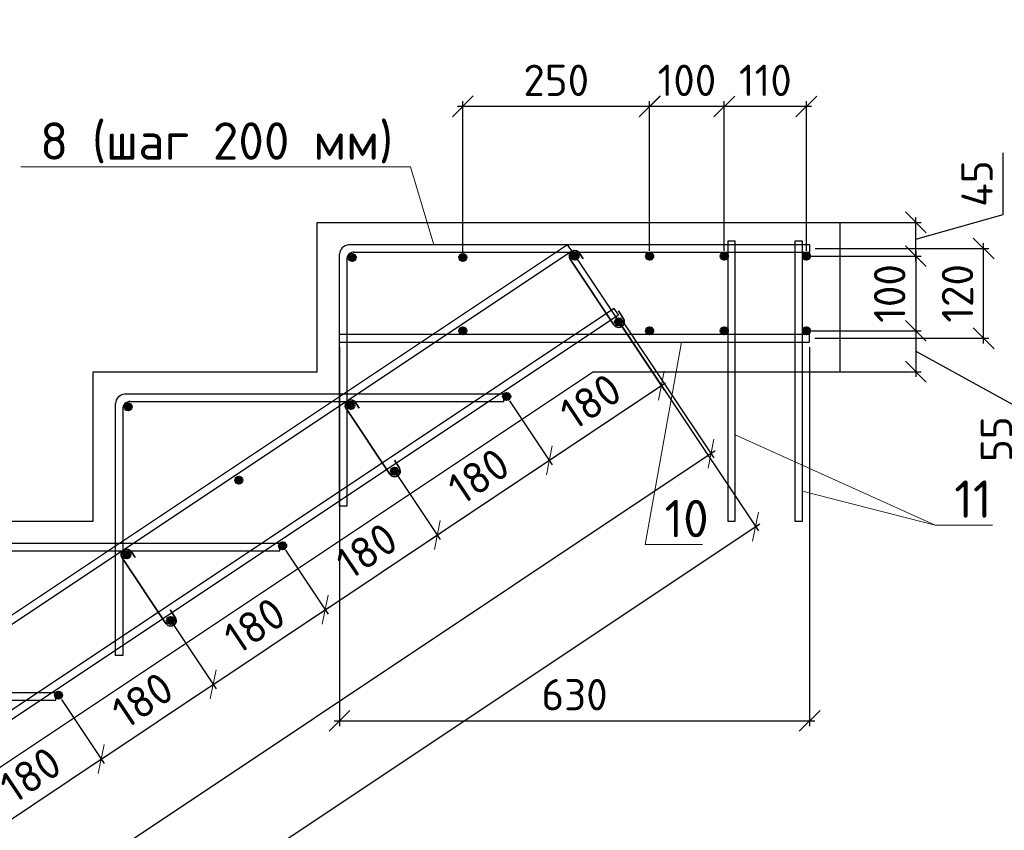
# Model space of a CAD drawing. Header units: millimetres. Extents: x 125896 to 2572636, y -120305 to 130347.
# Tile 299 of 320: x 424317 to 430908, y 97829 to 103256. Entities that reach past the tile are written whole.
import ezdxf

# ---------------------------------------------------------------- set-up
doc = ezdxf.new("R2010")
doc.units = ezdxf.units.MM
doc.linetypes.add('CENTER', pattern=[2, 1.25, -0.25, 0.25, -0.25])
for name, color, linetype, lineweight in [('Арматура', 152, 'Continuous', 40), ('ОСИ', 7, 'CENTER', 15), ('Основная 0.35', 200, 'Continuous', 35), ('Столовая Двери и окна', 7, 'Continuous', 15)]:
    doc.layers.add(name, color=color, linetype=linetype, lineweight=lineweight)
doc.layers.add('Столовая - обозначения', color=7, linetype='Continuous')
doc.styles.get("Standard").update_dxf_attribs({"font": 'isocpeur.ttf'})
doc.styles.add('ГОСТ', font='isocpeur.ttf')
doc.dimstyles.new('Осевые', dxfattribs={"dimscale": 0.7, "dimtxt": 450, "dimasz": 400, "dimexe": 100, "dimexo": 100, "dimgap": 100, "dimtad": 1, "dimdec": 0, "dimzin": 0, "dimdsep": 46, "dimtxsty": 'Standard', "dimblk": 'OBLIQUE', "dimcen": 9, "dimdle": 100, "dimazin": 0, "dimtm": 1e-09, "dimtfac": 1, "dimtdec": 0, "dimtofl": 0, "dimtmove": 0, "dimatfit": 3, "dimfxl": 1, "dimtolj": 1, "dimtzin": 0, "dimarcsym": 0})

# ---------------------------------------------------------------- blocks, each defined once
blk = doc.blocks.new('_OBLIQUE')
at = {"color": 0, "linetype": 'ByBlock'}
blk.add_line((-0.5, -0.5), (0.5, 0.5), dxfattribs=at)
blk = doc.blocks.new('*D345')
at = {"layer": 'Defpoints', "color": 0, "linetype": 'ByBlock', "lineweight": 20, "ltscale": 13, "transparency": 16777216}
for p in [(428324.5, 101281, -900), (428944.3, 100351.2), (406433.2, 86686.8, -900)]:
    blk.add_point(p, dxfattribs=at)
at = {"layer": 'ОСИ', "color": 0, "linetype": 'ByBlock', "lineweight": -2, "ltscale": 13, "transparency": 16777216}
for p, q in [((428343.9, 101251.9), (428963.7, 100322.1)), ((407024, 85737.6), (428973.4, 100370.6)), ((406452.7, 86657.7), (407072.5, 85727.9))]:
    blk.add_line(p, q, dxfattribs=at)
at = {"layer": 'ОСИ', "color": 0, "linetype": 'ByBlock', "lineweight": -2, "ltscale": 13, "transparency": 16777216, "xscale": 140, "yscale": 140, "zscale": 140}
for p, rotation in [((428944.3, 100351.2), 33.69006752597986), ((407053.1, 85757), 213.6900675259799)]:
    blk.add_blockref('_OBLIQUE', p, dxfattribs=dict(at, rotation=rotation))
at = {"layer": 'ОСИ', "color": 0, "linetype": 'ByBlock', "ltscale": 13, "transparency": 16777216, "insert": (417901.6, 93199.7), "char_height": 210, "attachment_point": 5, "rotation": 33.69007}
blk.add_mtext('\\A1;5262', dxfattribs=at)
blk = doc.blocks.new('*D346')
at = {"layer": 'Defpoints', "color": 0, "linetype": 'ByBlock', "lineweight": 20, "ltscale": 13, "transparency": 16777216}
for p in [(428012, 101707.7, -995.9), (429242.3, 99862.2), (405455.1, 86669.8, -995.9)]:
    blk.add_point(p, dxfattribs=at)
at = {"layer": 'ОСИ', "color": 0, "linetype": 'ByBlock', "lineweight": -2, "ltscale": 13, "transparency": 16777216}
for p, q in [((428031.4, 101678.5), (429261.7, 99833.1)), ((406656.3, 84804.9), (429271.4, 99881.6)), ((405474.5, 86640.6), (406704.9, 84795.2))]:
    blk.add_line(p, q, dxfattribs=at)
at = {"layer": 'ОСИ', "color": 0, "linetype": 'ByBlock', "lineweight": -2, "ltscale": 13, "transparency": 16777216, "xscale": 140, "yscale": 140, "zscale": 140}
for p, rotation in [((429242.3, 99862.2), 33.69006752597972), ((406685.4, 84824.3), 213.6900675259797)]:
    blk.add_blockref('_OBLIQUE', p, dxfattribs=dict(at, rotation=rotation))
at = {"layer": 'ОСИ', "color": 0, "linetype": 'ByBlock', "ltscale": 13, "transparency": 16777216, "insert": (417866.8, 92488.8), "char_height": 210, "attachment_point": 5, "rotation": 33.69007}
blk.add_mtext('\\A1;5422', dxfattribs=at)
blk = doc.blocks.new('*D308')
at = {"layer": 'Defpoints', "color": 0, "linetype": 'ByBlock', "lineweight": 20, "ltscale": 13, "transparency": 16777216}
for p in [(424576.6, 98733.4, 95.9), (424862, 98305.3), (423826.6, 98233.4, 95.9)]:
    blk.add_point(p, dxfattribs=at)
at = {"layer": 'ОСИ', "color": 0, "linetype": 'ByBlock', "lineweight": -2, "ltscale": 13, "transparency": 16777216}
for p, q in [((424596, 98704.3), (424881.4, 98276.2)), ((424082.9, 97785.9), (424891.1, 98324.8)), ((423846, 98204.3), (424131.4, 97776.2))]:
    blk.add_line(p, q, dxfattribs=at)
at = {"layer": 'ОСИ', "color": 0, "linetype": 'ByBlock', "lineweight": -2, "ltscale": 13, "transparency": 16777216, "xscale": 140, "yscale": 140, "zscale": 140}
for p, rotation in [((424862, 98305.3), 33.69006752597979), ((424112, 97805.3), 213.6900675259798)]:
    blk.add_blockref('_OBLIQUE', p, dxfattribs=dict(at, rotation=rotation))
at = {"layer": 'ОСИ', "color": 0, "linetype": 'ByBlock', "ltscale": 13, "transparency": 16777216, "insert": (424389.9, 98200.9), "char_height": 210, "attachment_point": 5, "rotation": 33.69007}
blk.add_mtext('\\A1;180', dxfattribs=at)
blk = doc.blocks.new('*D309')
at = {"layer": 'Defpoints', "color": 0, "linetype": 'ByBlock', "lineweight": 20, "ltscale": 13, "transparency": 16777216}
for p in [(425326.6, 99233.4, 95.9), (425612, 98805.3), (424576.6, 98733.4, 95.9)]:
    blk.add_point(p, dxfattribs=at)
at = {"layer": 'ОСИ', "color": 0, "linetype": 'ByBlock', "lineweight": -2, "ltscale": 13, "transparency": 16777216}
for p, q in [((425346, 99204.3), (425631.4, 98776.2)), ((424832.9, 98285.9), (425641.1, 98824.8)), ((424596, 98704.3), (424881.4, 98276.2))]:
    blk.add_line(p, q, dxfattribs=at)
at = {"layer": 'ОСИ', "color": 0, "linetype": 'ByBlock', "lineweight": -2, "ltscale": 13, "transparency": 16777216, "xscale": 140, "yscale": 140, "zscale": 140}
for p, rotation in [((425612, 98805.3), 33.69006752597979), ((424862, 98305.3), 213.6900675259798)]:
    blk.add_blockref('_OBLIQUE', p, dxfattribs=dict(at, rotation=rotation))
at = {"layer": 'ОСИ', "color": 0, "linetype": 'ByBlock', "ltscale": 13, "transparency": 16777216, "insert": (425139.9, 98700.9), "char_height": 210, "attachment_point": 5, "rotation": 33.69007}
blk.add_mtext('\\A1;180', dxfattribs=at)
blk = doc.blocks.new('*D310')
at = {"layer": 'Defpoints', "color": 0, "linetype": 'ByBlock', "lineweight": 20, "ltscale": 13, "transparency": 16777216}
for p in [(426076.6, 99733.4, 95.9), (426362, 99305.3), (425326.6, 99233.4, 95.9)]:
    blk.add_point(p, dxfattribs=at)
at = {"layer": 'ОСИ', "color": 0, "linetype": 'ByBlock', "lineweight": -2, "ltscale": 13, "transparency": 16777216}
for p, q in [((426096, 99704.3), (426381.4, 99276.2)), ((425582.9, 98785.9), (426391.1, 99324.8)), ((425346, 99204.3), (425631.4, 98776.2))]:
    blk.add_line(p, q, dxfattribs=at)
at = {"layer": 'ОСИ', "color": 0, "linetype": 'ByBlock', "lineweight": -2, "ltscale": 13, "transparency": 16777216, "xscale": 140, "yscale": 140, "zscale": 140}
for p, rotation in [((426362, 99305.3), 33.69006752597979), ((425612, 98805.3), 213.6900675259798)]:
    blk.add_blockref('_OBLIQUE', p, dxfattribs=dict(at, rotation=rotation))
at = {"layer": 'ОСИ', "color": 0, "linetype": 'ByBlock', "ltscale": 13, "transparency": 16777216, "insert": (425889.9, 99200.9), "char_height": 210, "attachment_point": 5, "rotation": 33.69007}
blk.add_mtext('\\A1;180', dxfattribs=at)
blk = doc.blocks.new('*D311')
at = {"layer": 'Defpoints', "color": 0, "linetype": 'ByBlock', "lineweight": 20, "ltscale": 13, "transparency": 16777216}
for p in [(426826.6, 100233.4, 95.9), (427112, 99805.3), (426076.6, 99733.4, 95.9)]:
    blk.add_point(p, dxfattribs=at)
at = {"layer": 'ОСИ', "color": 0, "linetype": 'ByBlock', "lineweight": -2, "ltscale": 13, "transparency": 16777216}
for p, q in [((426846, 100204.3), (427131.4, 99776.2)), ((426332.9, 99285.9), (427141.1, 99824.8)), ((426096, 99704.3), (426381.4, 99276.2))]:
    blk.add_line(p, q, dxfattribs=at)
at = {"layer": 'ОСИ', "color": 0, "linetype": 'ByBlock', "lineweight": -2, "ltscale": 13, "transparency": 16777216, "xscale": 140, "yscale": 140, "zscale": 140}
for p, rotation in [((427112, 99805.3), 33.69006752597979), ((426362, 99305.3), 213.6900675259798)]:
    blk.add_blockref('_OBLIQUE', p, dxfattribs=dict(at, rotation=rotation))
at = {"layer": 'ОСИ', "color": 0, "linetype": 'ByBlock', "ltscale": 13, "transparency": 16777216, "insert": (426639.9, 99700.9), "char_height": 210, "attachment_point": 5, "rotation": 33.69007}
blk.add_mtext('\\A1;180', dxfattribs=at)
blk = doc.blocks.new('*D312')
at = {"layer": 'Defpoints', "color": 0, "linetype": 'ByBlock', "lineweight": 20, "ltscale": 13, "transparency": 16777216}
for p in [(427576.6, 100733.4, 95.9), (427862, 100305.3), (426826.6, 100233.4, 95.9)]:
    blk.add_point(p, dxfattribs=at)
at = {"layer": 'ОСИ', "color": 0, "linetype": 'ByBlock', "lineweight": -2, "ltscale": 13, "transparency": 16777216}
for p, q in [((427596, 100704.3), (427881.4, 100276.2)), ((427082.9, 99785.9), (427891.1, 100324.8)), ((426846, 100204.3), (427131.4, 99776.2))]:
    blk.add_line(p, q, dxfattribs=at)
at = {"layer": 'ОСИ', "color": 0, "linetype": 'ByBlock', "lineweight": -2, "ltscale": 13, "transparency": 16777216, "xscale": 140, "yscale": 140, "zscale": 140}
for p, rotation in [((427862, 100305.3), 33.69006752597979), ((427112, 99805.3), 213.6900675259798)]:
    blk.add_blockref('_OBLIQUE', p, dxfattribs=dict(at, rotation=rotation))
at = {"layer": 'ОСИ', "color": 0, "linetype": 'ByBlock', "ltscale": 13, "transparency": 16777216, "insert": (427389.9, 100200.9), "char_height": 210, "attachment_point": 5, "rotation": 33.69007}
blk.add_mtext('\\A1;180', dxfattribs=at)
blk = doc.blocks.new('*D313')
at = {"layer": 'Defpoints', "color": 0, "linetype": 'ByBlock', "lineweight": 20, "ltscale": 13, "transparency": 16777216}
for p in [(428326.6, 101233.4, 95.9), (428612, 100805.3), (427576.6, 100733.4, 95.9)]:
    blk.add_point(p, dxfattribs=at)
at = {"layer": 'ОСИ', "color": 0, "linetype": 'ByBlock', "lineweight": -2, "ltscale": 13, "transparency": 16777216}
for p, q in [((428346, 101204.3), (428631.4, 100776.2)), ((427832.9, 100285.9), (428641.1, 100824.8)), ((427596, 100704.3), (427881.4, 100276.2))]:
    blk.add_line(p, q, dxfattribs=at)
at = {"layer": 'ОСИ', "color": 0, "linetype": 'ByBlock', "lineweight": -2, "ltscale": 13, "transparency": 16777216, "xscale": 140, "yscale": 140, "zscale": 140}
for p, rotation in [((428612, 100805.3), 33.69006752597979), ((427862, 100305.3), 213.6900675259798)]:
    blk.add_blockref('_OBLIQUE', p, dxfattribs=dict(at, rotation=rotation))
at = {"layer": 'ОСИ', "color": 0, "linetype": 'ByBlock', "ltscale": 13, "transparency": 16777216, "insert": (428139.9, 100700.9), "char_height": 210, "attachment_point": 5, "rotation": 33.69007}
blk.add_mtext('\\A1;180', dxfattribs=at)
blk = doc.blocks.new('*D391')
at = {"layer": 'Defpoints', "color": 0, "linetype": 'ByBlock', "lineweight": 20, "ltscale": 13, "transparency": 16777216}
for p in [(429583.5, 101673), (429583.5, 101173), (430316, 101173)]:
    blk.add_point(p, dxfattribs=at)
at = {"layer": 'ОСИ', "color": 0, "linetype": 'ByBlock', "lineweight": -2, "ltscale": 13, "transparency": 16777216}
for p, q in [((429618.5, 101673), (430351, 101673)), ((430316, 101708), (430316, 101138)), ((429618.5, 101173), (430351, 101173))]:
    blk.add_line(p, q, dxfattribs=at)
at = {"layer": 'ОСИ', "color": 0, "linetype": 'ByBlock', "lineweight": -2, "ltscale": 13, "transparency": 16777216, "xscale": 140, "yscale": 140, "zscale": 140}
for p, rotation in [((430316, 101673), 90), ((430316, 101173), 270)]:
    blk.add_blockref('_OBLIQUE', p, dxfattribs=dict(at, rotation=rotation))
at = {"layer": 'ОСИ', "color": 0, "linetype": 'ByBlock', "ltscale": 13, "transparency": 16777216, "insert": (430141, 101423), "char_height": 210, "attachment_point": 5, "rotation": 90}
blk.add_mtext('\\A1;100', dxfattribs=at)
blk = doc.blocks.new('*D325')
at = {"layer": 'Defpoints', "color": 0, "linetype": 'ByBlock', "lineweight": 20, "ltscale": 13, "transparency": 16777216}
for p in [(429583.5, 101899.2), (430316, 101899.2), (429583.5, 101673)]:
    blk.add_point(p, dxfattribs=at)
at = {"layer": 'ОСИ', "color": 0, "linetype": 'ByBlock', "lineweight": -2, "ltscale": 13, "transparency": 16777216}
for p, q in [((430900.7, 101952.1), (430900.7, 102365.1)), ((430316, 101786.1), (430900.7, 101952.1)), ((430316, 101638), (430316, 101934.2)), ((429618.5, 101899.2), (430351, 101899.2)), ((429618.5, 101673), (430351, 101673))]:
    blk.add_line(p, q, dxfattribs=at)
at = {"layer": 'ОСИ', "color": 0, "linetype": 'ByBlock', "lineweight": -2, "ltscale": 13, "transparency": 16777216, "xscale": 140, "yscale": 140, "zscale": 140}
for p, rotation in [((430316, 101899.2), 90), ((430316, 101673), 270)]:
    blk.add_blockref('_OBLIQUE', p, dxfattribs=dict(at, rotation=rotation))
at = {"layer": 'ОСИ', "color": 0, "linetype": 'ByBlock', "ltscale": 13, "transparency": 16777216, "insert": (430725.7, 102158.6), "char_height": 210, "attachment_point": 5, "rotation": 90}
blk.add_mtext('\\A1;45', dxfattribs=at)
blk = doc.blocks.new('*D326')
at = {"layer": 'Defpoints', "color": 0, "linetype": 'ByBlock', "lineweight": 20, "ltscale": 13, "transparency": 16777216}
for p in [(429583.5, 101173), (429583.5, 100899.2), (430315.8, 100899.2)]:
    blk.add_point(p, dxfattribs=at)
at = {"layer": 'ОСИ', "color": 0, "linetype": 'ByBlock', "lineweight": -2, "ltscale": 13, "transparency": 16777216}
for p, q in [((430315.8, 101208), (430315.8, 100864.2)), ((429618.5, 101173), (430350.8, 101173)), ((430315.8, 101036.1), (431030.7, 100643.5)), ((429618.5, 100899.2), (430350.8, 100899.2)), ((431030.7, 100643.5), (431030.7, 100251.5))]:
    blk.add_line(p, q, dxfattribs=at)
at = {"layer": 'ОСИ', "color": 0, "linetype": 'ByBlock', "lineweight": -2, "ltscale": 13, "transparency": 16777216, "xscale": 140, "yscale": 140, "zscale": 140}
for p, rotation in [((430315.8, 101173), 90), ((430315.8, 100899.2), 270)]:
    blk.add_blockref('_OBLIQUE', p, dxfattribs=dict(at, rotation=rotation))
at = {"layer": 'ОСИ', "color": 0, "linetype": 'ByBlock', "ltscale": 13, "transparency": 16777216, "insert": (430855.7, 100447.5), "char_height": 210, "attachment_point": 5, "rotation": 90}
blk.add_mtext('\\A1;55', dxfattribs=at)
blk = doc.blocks.new('*D392')
at = {"layer": 'Defpoints', "color": 0, "linetype": 'ByBlock', "lineweight": 20, "ltscale": 13, "transparency": 16777216}
for p in [(429607.4, 101724.2), (430769.9, 101724.2), (429604.9, 101123)]:
    blk.add_point(p, dxfattribs=at)
at = {"layer": 'ОСИ', "color": 0, "linetype": 'ByBlock', "lineweight": -2, "ltscale": 13, "transparency": 16777216}
for p, q in [((429642.4, 101724.2), (430804.9, 101724.2)), ((430769.9, 101088), (430769.9, 101759.2)), ((429639.9, 101123), (430804.9, 101123))]:
    blk.add_line(p, q, dxfattribs=at)
at = {"layer": 'ОСИ', "color": 0, "linetype": 'ByBlock', "lineweight": -2, "ltscale": 13, "transparency": 16777216, "xscale": 140, "yscale": 140, "zscale": 140}
for p, rotation in [((430769.9, 101724.2), 90), ((430769.9, 101123), 270)]:
    blk.add_blockref('_OBLIQUE', p, dxfattribs=dict(at, rotation=rotation))
at = {"layer": 'ОСИ', "color": 0, "linetype": 'ByBlock', "ltscale": 13, "transparency": 16777216, "insert": (430594.9, 101423.6), "char_height": 210, "attachment_point": 5, "rotation": 90}
blk.add_mtext('\\A1;120', dxfattribs=at)
blk = doc.blocks.new('*D393')
at = {"layer": 'Defpoints', "color": 0, "linetype": 'ByBlock', "lineweight": 20, "ltscale": 13, "transparency": 16777216}
for p in [(429033.5, 102675), (429033.5, 101673), (429583.5, 101673)]:
    blk.add_point(p, dxfattribs=at)
at = {"layer": 'ОСИ', "color": 0, "linetype": 'ByBlock', "lineweight": -2, "ltscale": 13, "transparency": 16777216}
for p, q in [((429033.5, 101708), (429033.5, 102710)), ((429583.5, 101708), (429583.5, 102710)), ((429618.5, 102675), (428998.5, 102675))]:
    blk.add_line(p, q, dxfattribs=at)
at = {"layer": 'ОСИ', "color": 0, "linetype": 'ByBlock', "lineweight": -2, "ltscale": 13, "transparency": 16777216, "xscale": 140, "yscale": 140, "zscale": 140, "rotation": 180}
blk.add_blockref('_OBLIQUE', (429033.5, 102675), dxfattribs=at)
at = {"layer": 'ОСИ', "color": 0, "linetype": 'ByBlock', "lineweight": -2, "ltscale": 13, "transparency": 16777216, "xscale": 140, "yscale": 140, "zscale": 140}
blk.add_blockref('_OBLIQUE', (429583.5, 102675), dxfattribs=at)
at = {"layer": 'ОСИ', "color": 0, "linetype": 'ByBlock', "ltscale": 13, "transparency": 16777216, "insert": (429308.5, 102850), "char_height": 210, "attachment_point": 5}
blk.add_mtext('\\A1;110', dxfattribs=at)
blk = doc.blocks.new('*D394')
at = {"layer": 'Defpoints', "color": 0, "linetype": 'ByBlock', "lineweight": 20, "ltscale": 13, "transparency": 16777216}
for p in [(428533.5, 102675), (428533.5, 101673), (429033.5, 101673)]:
    blk.add_point(p, dxfattribs=at)
at = {"layer": 'ОСИ', "color": 0, "linetype": 'ByBlock', "lineweight": -2, "ltscale": 13, "transparency": 16777216}
for p, q in [((428533.5, 101708), (428533.5, 102710)), ((429033.5, 101708), (429033.5, 102710)), ((429068.5, 102675), (428498.5, 102675))]:
    blk.add_line(p, q, dxfattribs=at)
at = {"layer": 'ОСИ', "color": 0, "linetype": 'ByBlock', "lineweight": -2, "ltscale": 13, "transparency": 16777216, "xscale": 140, "yscale": 140, "zscale": 140, "rotation": 180}
blk.add_blockref('_OBLIQUE', (428533.5, 102675), dxfattribs=at)
at = {"layer": 'ОСИ', "color": 0, "linetype": 'ByBlock', "lineweight": -2, "ltscale": 13, "transparency": 16777216, "xscale": 140, "yscale": 140, "zscale": 140}
blk.add_blockref('_OBLIQUE', (429033.5, 102675), dxfattribs=at)
at = {"layer": 'ОСИ', "color": 0, "linetype": 'ByBlock', "ltscale": 13, "transparency": 16777216, "insert": (428783.5, 102850), "char_height": 210, "attachment_point": 5}
blk.add_mtext('\\A1;100', dxfattribs=at)
blk = doc.blocks.new('*D327')
at = {"layer": 'Defpoints', "color": 0, "linetype": 'ByBlock', "lineweight": 20, "ltscale": 13, "transparency": 16777216}
for p in [(427283.5, 102675.2), (427283.5, 101664.2), (428533.5, 101673)]:
    blk.add_point(p, dxfattribs=at)
at = {"layer": 'ОСИ', "color": 0, "linetype": 'ByBlock', "lineweight": -2, "ltscale": 13, "transparency": 16777216}
for p, q in [((427283.5, 101699.2), (427283.5, 102710.2)), ((428533.5, 101708), (428533.5, 102710.2)), ((428568.5, 102675.2), (427248.5, 102675.2))]:
    blk.add_line(p, q, dxfattribs=at)
at = {"layer": 'ОСИ', "color": 0, "linetype": 'ByBlock', "lineweight": -2, "ltscale": 13, "transparency": 16777216, "xscale": 140, "yscale": 140, "zscale": 140, "rotation": 180}
blk.add_blockref('_OBLIQUE', (427283.5, 102675.2), dxfattribs=at)
at = {"layer": 'ОСИ', "color": 0, "linetype": 'ByBlock', "lineweight": -2, "ltscale": 13, "transparency": 16777216, "xscale": 140, "yscale": 140, "zscale": 140}
blk.add_blockref('_OBLIQUE', (428533.5, 102675.2), dxfattribs=at)
at = {"layer": 'ОСИ', "color": 0, "linetype": 'ByBlock', "ltscale": 13, "transparency": 16777216, "insert": (427908.5, 102850.2), "char_height": 210, "attachment_point": 5}
blk.add_mtext('\\A1;250', dxfattribs=at)
blk = doc.blocks.new('*D395')
at = {"layer": 'Defpoints', "color": 0, "linetype": 'ByBlock', "lineweight": 20, "ltscale": 13, "transparency": 16777216}
for p in [(426457.4, 101098), (429604.9, 101098), (429604.9, 98561.7)]:
    blk.add_point(p, dxfattribs=at)
at = {"layer": 'ОСИ', "color": 0, "linetype": 'ByBlock', "lineweight": -2, "ltscale": 13, "transparency": 16777216}
for p, q in [((426457.4, 101063), (426457.4, 98526.7)), ((429604.9, 101063), (429604.9, 98526.7)), ((426422.4, 98561.7), (429639.9, 98561.7))]:
    blk.add_line(p, q, dxfattribs=at)
at = {"layer": 'ОСИ', "color": 0, "linetype": 'ByBlock', "lineweight": -2, "ltscale": 13, "transparency": 16777216, "xscale": 140, "yscale": 140, "zscale": 140, "rotation": 180}
blk.add_blockref('_OBLIQUE', (426457.4, 98561.7), dxfattribs=at)
at = {"layer": 'ОСИ', "color": 0, "linetype": 'ByBlock', "lineweight": -2, "ltscale": 13, "transparency": 16777216, "xscale": 140, "yscale": 140, "zscale": 140}
blk.add_blockref('_OBLIQUE', (429604.9, 98561.7), dxfattribs=at)
at = {"layer": 'ОСИ', "color": 0, "linetype": 'ByBlock', "ltscale": 13, "transparency": 16777216, "insert": (428031.2, 98736.7), "char_height": 210, "attachment_point": 5}
blk.add_mtext('\\A1;630', dxfattribs=at)

msp = doc.modelspace()

# ---------------------------------------------------------------- hatches: boundary and pattern name
at = {"layer": 'Арматура'}
h = msp.add_hatch(color=256, dxfattribs=at)
edge = h.paths.add_edge_path()
edge.add_arc((426542.4, 101664.2), 25, 0, 360)
h = msp.add_hatch(color=256, dxfattribs=at)
edge = h.paths.add_edge_path()
edge.add_arc((427283.5, 101664.2), 25, 0, 360)
h = msp.add_hatch(color=256, dxfattribs=at)
edge = h.paths.add_edge_path()
edge.add_arc((428033.5, 101673), 25, 0, 360)
h = msp.add_hatch(color=256, dxfattribs=at)
edge = h.paths.add_edge_path()
edge.add_arc((428533.5, 101673), 25, 0, 360)
h = msp.add_hatch(color=256, dxfattribs=at)
edge = h.paths.add_edge_path()
edge.add_arc((429033.5, 101673), 25, 0, 360)
h = msp.add_hatch(color=256, dxfattribs=at)
edge = h.paths.add_edge_path()
edge.add_arc((429583.5, 101673), 25, 0, 360)
h = msp.add_hatch(color=256, dxfattribs=at)
edge = h.paths.add_edge_path()
edge.add_arc((428326.6, 101233.4), 25, 0, 360)
h = msp.add_hatch(color=256, dxfattribs=at)
edge = h.paths.add_edge_path()
edge.add_arc((427283.5, 101173), 25, 0, 360)
h = msp.add_hatch(color=256, dxfattribs=at)
edge = h.paths.add_edge_path()
edge.add_arc((428533.5, 101173), 25, 0, 360)
h = msp.add_hatch(color=256, dxfattribs=at)
edge = h.paths.add_edge_path()
edge.add_arc((429033.5, 101173), 25, 0, 360)
h = msp.add_hatch(color=256, dxfattribs=at)
edge = h.paths.add_edge_path()
edge.add_arc((429583.5, 101173), 25, 0, 360)
h = msp.add_hatch(color=256, dxfattribs=at)
edge = h.paths.add_edge_path()
edge.add_arc((427576.6, 100733.4), 25, 0, 360)
h = msp.add_hatch(color=256, dxfattribs=at)
edge = h.paths.add_edge_path()
edge.add_arc((425042.4, 100664.2), 25, 0, 360)
h = msp.add_hatch(color=256, dxfattribs=at)
edge = h.paths.add_edge_path()
edge.add_arc((426533.5, 100673), 25, 0, 360)
h = msp.add_hatch(color=256, dxfattribs=at)
edge = h.paths.add_edge_path()
edge.add_arc((425783.5, 100173), 25, 0, 360)
h = msp.add_hatch(color=256, dxfattribs=at)
edge = h.paths.add_edge_path()
edge.add_arc((426826.6, 100233.4), 25, 0, 360)
h = msp.add_hatch(color=256, dxfattribs=at)
edge = h.paths.add_edge_path()
edge.add_arc((426076.6, 99733.4), 25, 0, 360)
h = msp.add_hatch(color=256, dxfattribs=at)
edge = h.paths.add_edge_path()
edge.add_arc((425033.5, 99673), 25, 0, 360)
h = msp.add_hatch(color=256, dxfattribs=at)
edge = h.paths.add_edge_path()
edge.add_arc((425326.6, 99233.4), 25, 0, 360)
h = msp.add_hatch(color=256, dxfattribs=at)
edge = h.paths.add_edge_path()
edge.add_arc((424576.6, 98733.4), 25, 0, 360)

# ---------------------------------------------------------------- linework, layer by layer
for centre in [(426542.4, 101664.2), (427283.5, 101664.2), (428033.5, 101673), (428533.5, 101673), (429033.5, 101673), (429583.5, 101673), (428326.6, 101233.4, 95.9), (427283.5, 101173), (428533.5, 101173), (429033.5, 101173), (429583.5, 101173), (427576.6, 100733.4, 95.9), (425042.4, 100664.2), (426533.5, 100673), (425783.5, 100173), (426826.6, 100233.4, 95.9), (426076.6, 99733.4, 95.9), (425033.5, 99673), (425326.6, 99233.4, 95.9), (424576.6, 98733.4, 95.9)]:
    msp.add_circle(centre, 25, dxfattribs=at)
at = {"layer": 'Основная 0.35'}
for p, q in [((428295, 101213.3, 95.9), (428001.9, 101652.9)), ((428065.2, 101693.1), (428089, 101655.6)), ((428358.3, 101253.5, 95.9), (428325, 101306, 95.9)), ((426565.2, 100693.1), (426589, 100655.6)), ((426795, 100213.3, 95.9), (426501.9, 100652.9)), ((426858.3, 100253.5, 95.9), (426825, 100306, 95.9)), ((425065.2, 99693.1), (425089, 99655.6)), ((425295, 99213.3, 95.9), (425001.9, 99652.9)), ((425358.3, 99253.5, 95.9), (425325, 99306, 95.9))]:
    msp.add_line(p, q, dxfattribs=at)
for centre, start, end in [((428033.5, 101673), 32.40892, 212.40892), ((428326.6, 101233.4, 95.9), 212.40892, 32.40892), ((426533.5, 100673), 32.40892, 212.40892), ((426826.6, 100233.4, 95.9), 212.40892, 32.40892), ((425033.5, 99673), 32.40892, 212.40892), ((425326.6, 99233.4, 95.9), 212.40892, 32.40892)]:
    msp.add_arc(centre, 37.5, start, end, dxfattribs=at)
at = {"layer": 'Столовая Двери и окна', "color": 18, "lineweight": 20, "true_color": 0x000000}
for p, q in [((424324.5, 102270.4), (426932.1, 102270.4)), ((427088.8, 101749.2), (426932.1, 102270.4)), ((428504.7, 99742.8), (428747.5, 101098)), ((429107.4, 100476.6), (430444.8, 99872.8)), ((429556.2, 100098.4), (430444.8, 99872.8)), ((430444.8, 99872.8), (430828.6, 99872.8)), ((428504.7, 99742.8), (428888.4, 99742.8))]:
    msp.add_line(p, q, dxfattribs=at)
at = {"layer": 'Столовая Двери и окна', "color": 18, "lineweight": 30, "true_color": 0x000000}
for p, q in [((429807.4, 101899.2), (429807.4, 100899.2)), ((428157.4, 100899.2, -1170), (406557.4, 86499.2, -900)), ((428157.4, 100899.2, -1170), (429807.4, 100899.2))]:
    msp.add_line(p, q, dxfattribs=at)
msp.add_lwpolyline([(420307.4, 97899.2), (421807.4, 97899.2), (421807.4, 98899.2), (423307.4, 98899.2), (423307.4, 99899.2), (424807.4, 99899.2), (424807.4, 100899.2), (426307.4, 100899.2), (426307.4, 101899.2), (427807.4, 101899.2), (427807.4, 101899.2), (429807.4, 101899.2)], dxfattribs=at)
at = {"layer": 'Столовая Двери и окна', "color": 146, "lineweight": 30, "true_color": 0x105689}
for points, elevation in [([(428012, 101707.7), (427984.2, 101749.3), (405427.4, 86711.4), (405455.1, 86669.8)], -995.9), ([(428324.5, 101281), (428296.7, 101322.6), (406405.5, 86728.4), (406433.2, 86686.8)], -900)]:
    msp.add_lwpolyline(points, close=True, dxfattribs=dict(at, elevation=elevation))
for points in [[(426551.8, 101699.2), (429607.4, 101699.2), (429607.4, 101749.2), (426517.5, 101749.2), (426517.5, 101749.2), (426517.5, 101749.2)], [(426507.4, 101657.2), (426507.4, 99999.2), (426457.4, 99999.2), (426457.4, 101686.8)], [(426457.4, 101098), (429604.9, 101098), (429604.9, 101148), (426457.4, 101148)], [(425051.8, 100699.2), (427557.4, 100699.2), (427557.4, 100749.2), (425017.5, 100749.2), (425017.5, 100749.2), (425017.5, 100749.2)], [(425007.4, 100657.2), (425007.4, 98999.2), (424957.4, 98999.2), (424957.4, 100686.8)], [(423551.8, 99699.2), (426057.4, 99699.2), (426057.4, 99749.2), (423517.5, 99749.2), (423517.5, 99749.2), (423517.5, 99749.2)], [(422051.8, 98699.2), (424557.4, 98699.2), (424557.4, 98749.2), (422017.5, 98749.2), (422017.5, 98749.2), (422017.5, 98749.2)]]:
    msp.add_lwpolyline(points, dxfattribs=at)
at = {"layer": 'Столовая Двери и окна', "color": 5, "lineweight": 30}
for points in [[(429107.4, 101774.2), (429057.4, 101774.2), (429057.4, 99899.2), (429107.4, 99899.2)], [(429556.2, 101774.2), (429506.2, 101774.2), (429506.2, 99899.2), (429556.2, 99899.2)]]:
    msp.add_lwpolyline(points, close=True, dxfattribs=at)
at = {"layer": 'Столовая Двери и окна', "color": 146, "lineweight": 30, "true_color": 0x105689}
for centre, radius, start, end in [((426525.9, 101680.9), 68.8, 97.03929, 175.07833), ((426553.5, 101653), 46.3, 86.19482, 184.74031), ((425025.9, 100680.9), 68.8, 97.03929, 175.07833), ((425053.5, 100653), 46.3, 86.19482, 184.74031)]:
    msp.add_arc(centre, radius, start, end, dxfattribs=at)

# ---------------------------------------------------------------- texts
at = {"insert": (226281.3, 113282.4), "char_height": 250, "attachment_point": 1, "style": 'ГОСТ'}
msp.add_mtext_dynamic_manual_height_columns('\\A1;\\pi9384.38;{\\H1.5152x;\\P\\pi1250;Общие указания\\P\\pi250;}1.^IРабочая документация разработана в соответствии с заданием на проектирование, требованиями действующих технических регламентов, стандартов, сводов правил и других документов, содержащих установленные требования.\\P2.^IРабочая документация выполнена в соответствии со следующими нормативными и техническими документами:\\P-^IСП 20.13330.2016 "Нагрузки и Воздействия";\\P-^IСП 63.13330.2012 "Бетонные и железобетонные конструкции. Основные положения";\\P-^IСП 22.13330.2016 "Основания зданий и сооружений";\\P-^IСП 45.13330.2012 "Земляные сооружения, основания и фундаменты".\\P3.   За относительную отметку 0,000 принята отметка чистого пола первого этажа.\\P4.^IПеречень видов работ, для которых необходимо составлять акты освидетельствования скрытых работ:\\P-^Iармирование конструкций;\\P-^Iосвидетельствование опалубки перед бетонированием;\\P-^Iвыполнение сварочных работ;\\P-^Iотбор контрольных проб бетона;\\P-^Iсоответствие законченных железобетонных конструкций проекту с отображением качества работ;\\P-^Iустройство монолитных конструкций, выполняемых в зимнее время;  \\P\\pi0;  -    устройство гидроизоляции;\\P\\pi250;-^Iуплотнение грунтов и обратную засыпку.\\PЗапрещается выполнение последующих работ при отсутствии актов освидетельствования предшествующих скрытых работ во всех случаях.\\P\\pi0;        5. Проект рассчитан на производство работ в период положительных температур. В случае выполнения работ при отрицательных температурах необходимо выполнять требования СНиП часть 3 по производству работ и ППР.\\P        6. При минимальной температуре воздуха до минус 15°С допускается: выдерживание бетона в конструкции методом термоса, при предварительном разогреве бетонной смеси, форсированный электроразогрев бетона в конструкции с повторным уплотнением.\\P\\pi250;При минимальной температуре воздуха до минус 25°С допускается: обогрев бетона в греющей опалубке с помощью низкотемпературных электронагревателей, электродный сквозной прогрев бетона, электрообогрев с помощью греющего провода.\\P\\pi0;7. При отрицательной температуре воздуха уплотнение грунта обратной засыпки в траншеях должно \\Pосуществляться до достижения коэффициента уплотнения 0,98. \\PВремя уплотнения грунта в зависимости от температуры воздуха: \\P\\pi250;-^Iпри t{\\H0.7x;\\So^ ;}-5, 90-120 минут; при t{\\H0.7x;\\So^ ;\\H1.42857x;-10, 60-90 минут; }при t{\\H0.7x;\\So^ ;\\H1.42857x;-20, 40-60 минут; }при t{\\H0.7x;\\So^ ;\\H1.42857x;-30, 20-30 минут;\\P\\pi0;Работы по выполнению насыпей и обратных засыпок при отрицательных температурах должны производить с учетом следующих требований:\\P\\pi250;-^Iподготовку поверхности (основания) насыпи и обратных засыпок следует выполнять с полным удалением снега, льда, промерзшего слоя слабого и пучинистого грунта на всю его глубину;\\P-^Iотсыпку в насыпь и обратные засыпки грунтов необходимо производить при их природной влажности и в талом состоянии с содержанием комьев мерзлого грунта, не превышающим требований, приведенных в приложении М СП 45.13330.2017. Свод правил. Земляные сооружения, основания и фундаменты., и, как правило, на не промерзшие ранее отсыпанные и уплотненные слои. В отдельных случаях при согласовании с автором проекта допускается грунты отсыпать на непучинистые грунты, промерзшие на глубину не более 15 см;\\P-^Iпри пониженной влажности отсыпанных грунтов для их уплотнения следует применять более тяжелое грунтоуплотняющее оборудование; \\P-^Iработы по отсыпке и уплотнению каждого слоя должны выполнять в течение одной рабочей смены; - при выполнении насыпей из глинистых грунтов при обильном снеговыпадении все работы должны быть прекращены; - перерывы в работах по выполнению насыпей и обратных засыпок допускаются только при условиях, что за время перерыва глубина промерзания ранее уплотненных пучинистых грунтов не превысит 15 см или на время перерыва ранее уплотненные грунты утепляются специальными средствами (например, маловлажным рыхлым грунтом, который в последующем удаляется); - все работы по отсыпке грунтов и их уплотнению выполняют с повышенной интенсивностью.}', width=20474.372, gutter_width=5800, heights=[24436.9], dxfattribs=at)
at = {"layer": 'Столовая - обозначения', "lineweight": 25}
for s, p in [('8 (шаг 200 мм)', (424452.7, 102318.8)), ('11', (430573, 99921.1)), ('10', (428632.9, 99791.1))]:
    msp.add_text(s, height=250, dxfattribs=at).set_placement(p)

# ---------------------------------------------------------------- dimensions: what is measured, and where the dimension line sits
at = {"layer": 'ОСИ', "linetype": 'ByBlock', "ltscale": 13}
for base, p1, p2, picture, middle in [((427283.5, 102675.2), (428533.5, 101673), (427283.5, 101664.2), '*D327', (427908.5, 102850.2)), ((428533.5, 102675), (429033.5, 101673), (428533.5, 101673), '*D394', (428783.5, 102850)), ((429033.5, 102675), (429583.5, 101673), (429033.5, 101673), '*D393', (429308.5, 102850)), ((429604.9459, 98561.7351), (426457.3881, 101098.0353), (429604.9459, 101098.0353), '*D395', (428031.167, 98736.7351))]:
    dim = msp.add_linear_dim(base=base, p1=p1, p2=p2, dimstyle='Осевые', override={"dimtxt": 300, "dimasz": 200, "dimexe": 50, "dimexo": 50, "dimlfac": 0.2, "dimdle": 50, "dimtmove": 1}, dxfattribs=at)
    dim.commit()
    dim.dimension.update_dxf_attribs({"geometry": picture, "text_midpoint": middle})
for base, p1, p2, picture, middle in [((430316, 101899.2), (429583.5, 101673), (429583.5, 101899.2), '*D325', (430900.7, 102022.1)), ((430315.8, 100899.2), (429583.5, 101173), (429583.5, 100899.2), '*D326', (431030.7, 100573.5))]:
    dim = msp.add_linear_dim(base=base, p1=p1, p2=p2, angle=90, dimstyle='Осевые', override={"dimtxt": 300, "dimasz": 200, "dimexe": 50, "dimexo": 50, "dimlfac": 0.2, "dimdle": 50, "dimtmove": 1}, dxfattribs=at)
    dim.commit()
    dim.dimension.update_dxf_attribs({"geometry": picture, "text_midpoint": middle, "dimtype": 160})
for base, p1, p2, picture, middle in [((430769.9, 101724.2), (429604.9, 101123), (429607.4, 101724.2), '*D392', (430594.9, 101423.6)), ((430316, 101173), (429583.5, 101673), (429583.5, 101173), '*D391', (430141, 101423))]:
    dim = msp.add_linear_dim(base=base, p1=p1, p2=p2, angle=90, dimstyle='Осевые', override={"dimtxt": 300, "dimasz": 200, "dimexe": 50, "dimexo": 50, "dimlfac": 0.2, "dimdle": 50, "dimtmove": 1}, dxfattribs=at)
    dim.commit()
    dim.dimension.update_dxf_attribs({"geometry": picture, "text_midpoint": middle})
for p1, p2, distance, picture, middle in [((405455.1, 86669.8, -995.9), (428012, 101707.7, -995.9), -2218, '*D346', (417866.8, 92488.8)), ((406433.2, 86686.8, -900), (428324.5, 101281, -900), -1117.5, '*D345', (417901.6, 93199.7)), ((427576.6, 100733.4, 95.9), (428326.6, 101233.4, 95.9), -514.5, '*D313', (428139.9, 100700.9)), ((426826.6, 100233.4, 95.9), (427576.6, 100733.4, 95.9), -514.5, '*D312', (427389.9, 100200.9)), ((426076.6, 99733.4, 95.9), (426826.6, 100233.4, 95.9), -514.5, '*D311', (426639.9, 99700.9)), ((425326.6, 99233.4, 95.9), (426076.6, 99733.4, 95.9), -514.5, '*D310', (425889.9, 99200.9)), ((424576.6, 98733.4, 95.9), (425326.6, 99233.4, 95.9), -514.5, '*D309', (425139.9, 98700.9)), ((423826.6, 98233.4, 95.9), (424576.6, 98733.4, 95.9), -514.5, '*D308', (424389.9, 98200.9))]:
    dim = msp.add_aligned_dim(p1=p1, p2=p2, distance=distance, dimstyle='Осевые', override={"dimtxt": 300, "dimasz": 200, "dimexe": 50, "dimexo": 50, "dimlfac": 0.2, "dimdle": 50, "dimtmove": 1}, dxfattribs=at)
    dim.commit()
    dim.dimension.update_dxf_attribs({"geometry": picture, "text_midpoint": middle})

doc.saveas('drawing.dxf')
